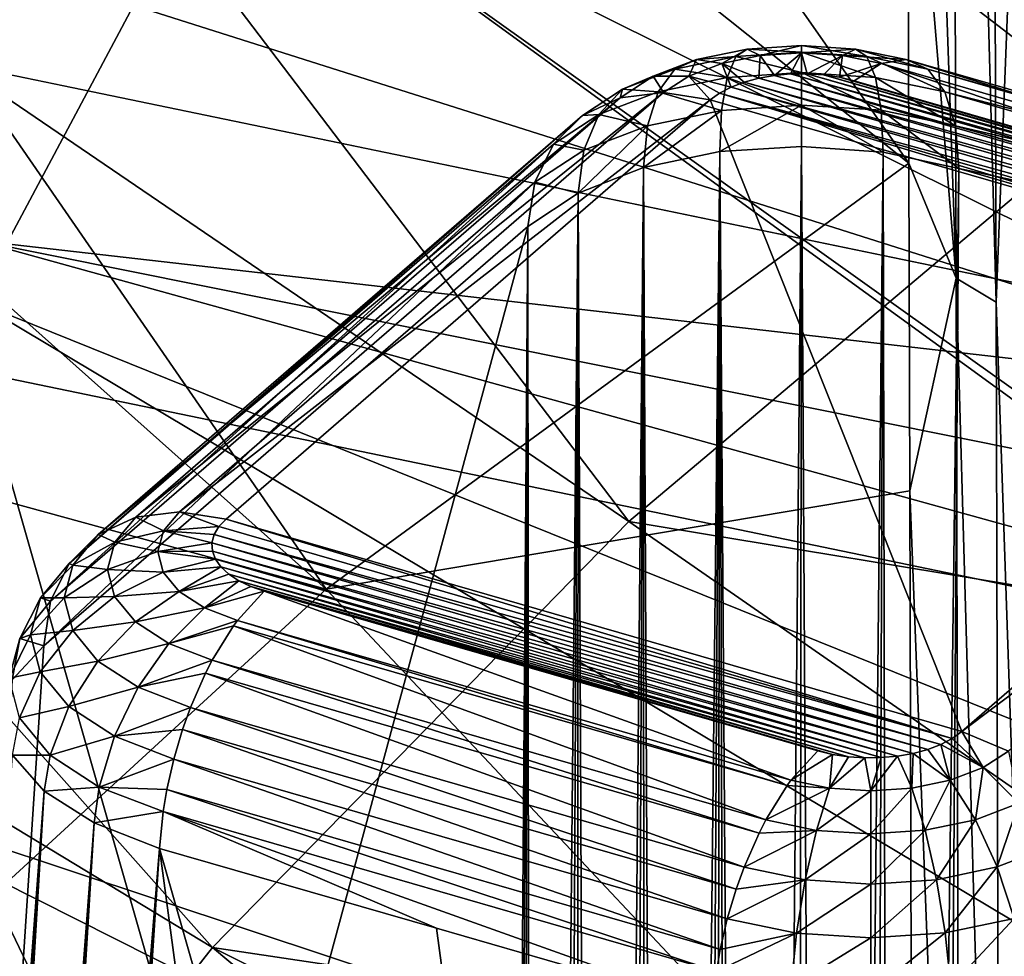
# Model space of a CAD drawing. Header units: metres. Extents: x -109 to 109, y -78 to 121.
# Tile 380 of 656: x -10.404 to -9.468, y -66.14 to -65.25. Entities that reach past the tile are written whole.
import ezdxf

# ---------------------------------------------------------------- set-up
doc = ezdxf.new("R2010")
doc.units = ezdxf.units.M
doc.layers.add('solid_508554_SW0001', color=7, linetype='CONTINUOUS')

msp = doc.modelspace()

# ---------------------------------------------------------------- linework, layer by layer
at = {"layer": 'solid_508554_SW0001'}
for points in [[(-8.679568, -65.660881, 10.373251), (-8.720603, -53.806625, 3.398955), (-10.775651, -53.381012, 4.136139)], [(-10.724933, -65.237274, 11.106962), (-8.679568, -65.660881, 10.373251), (-10.775651, -53.381012, 4.136139)], [(-11.326177, -54.359486, 2.451842), (-9.160439, -54.794617, 1.698173), (-11.275636, -66.48069, 9.579135)], [(-9.160439, -54.794617, 1.698173), (-9.11958, -66.913872, 8.828834), (-11.275636, -66.48069, 9.579135)], [(-8.720049, -65.735748, 64.77636), (-10.045109, -60.276127, 73.397758), (-10.132299, -61.094345, 71.888138)], [(-8.720049, -65.735748, 64.77636), (-8.09862, -60.822968, 73.787003), (-10.045109, -60.276127, 73.397758)], [(-10.395669, -63.561031, 67.328003), (-8.720049, -65.735748, 64.77636), (-10.132299, -61.094345, 71.888138)], [(-10.541057, -63.494057, 46.000584), (-11.17759, -63.946545, 45.216854), (-9.365323, -65.338943, 44.741154)], [(-10.541057, -63.494057, 46.000584), (-9.365323, -65.338943, 44.741154), (-8.847384, -64.968002, 45.380192)], [(-9.559101, -65.38588, 45.674591), (-11.409327, -63.911335, 46.170792), (-10.854365, -63.535587, 46.814999)], [(-9.560489, -64.94249, 46.125256), (-9.559101, -65.38588, 45.674591), (-10.854365, -63.535587, 46.814999)], [(-10.395669, -63.561031, 67.328003), (-10.565891, -65.149826, 64.380577), (-8.720049, -65.735748, 64.77636)], [(-10.11266, -65.790558, 44.96228), (-11.45558, -64.592056, 45.479931), (-11.409327, -63.911335, 46.170792)], [(-9.559101, -65.38588, 45.674591), (-10.11266, -65.790558, 44.96228), (-11.409327, -63.911335, 46.170792)], [(-10.445769, -65.517281, 40.489029), (-12.26021, -63.929291, 41.230606), (-10.206205, -65.068306, 41.266678)], [(-9.519379, -63.92625, 47.115963), (-9.514165, -65.495148, 45.591377), (-9.563399, -64.091965, 46.936687)], [(-9.519379, -63.92625, 47.115963), (-9.481318, -63.94738, 47.139591), (-9.476097, -65.518036, 45.6133)], [(-9.519379, -63.92625, 47.115963), (-9.476097, -65.518036, 45.6133), (-9.514165, -65.495148, 45.591377)], [(-11.17759, -63.946545, 45.216854), (-11.736631, -64.423943, 44.389984), (-9.824903, -65.72644, 44.069988)], [(-11.17759, -63.946545, 45.216854), (-9.824903, -65.72644, 44.069988), (-9.365323, -65.338943, 44.741154)], [(-9.449257, -64.8256, 46.371162), (-9.476097, -65.518036, 45.6133), (-9.481318, -63.94738, 47.139591)], [(-9.514165, -65.495148, 45.591377), (-9.560489, -64.94249, 46.125256), (-9.563399, -64.091965, 46.936687)], [(-11.736631, -64.423943, 44.389984), (-12.214304, -64.922935, 43.5257), (-10.220493, -66.13121, 43.368916)], [(-11.736631, -64.423943, 44.389984), (-10.220493, -66.13121, 43.368916), (-9.824903, -65.72644, 44.069988)], [(-10.11266, -65.790558, 44.96228), (-11.513778, -65.406197, 44.586029), (-11.45558, -64.592056, 45.479931)], [(-10.206205, -65.068306, 41.266678), (-9.889606, -64.631416, 42.023388), (-8.518078, -65.909019, 41.159618)], [(-9.889606, -64.631416, 42.023388), (-8.518063, -65.508217, 41.698471), (-8.518078, -65.909019, 41.159618)], [(-9.889606, -64.631416, 42.023388), (-8.518064, -65.090363, 42.230999), (-8.518063, -65.508217, 41.698471)], [(-9.449257, -64.8256, 46.371162), (-9.444494, -66.447456, 44.65107), (-9.476097, -65.518036, 45.6133)], [(-12.214304, -64.922935, 43.5257), (-10.549516, -66.550606, 42.642498), (-10.220493, -66.13121, 43.368916)], [(-9.514165, -65.495148, 45.591377), (-9.559101, -65.38588, 45.674591), (-9.560489, -64.94249, 46.125256)], [(-10.445769, -65.517281, 40.489029), (-10.206205, -65.068306, 41.266678), (-8.518065, -66.295395, 40.611328)], [(-10.206205, -65.068306, 41.266678), (-8.518068, -66.272408, 40.644794), (-8.518065, -66.295395, 40.611328)], [(-10.206205, -65.068306, 41.266678), (-8.518078, -65.909019, 41.159618), (-8.518068, -66.272408, 40.644794)], [(-10.630325, -65.749603, 63.265152), (-10.039989, -70.360802, 55.611626), (-10.565891, -65.149826, 64.380577)], [(-10.565891, -65.149826, 64.380577), (-10.039989, -70.360802, 55.611626), (-8.974111, -70.72364, 55.820873)], [(-10.565891, -65.149826, 64.380577), (-8.974111, -70.72364, 55.820873), (-8.720049, -65.735748, 64.77636)], [(-10.444295, -65.459557, 11.113287), (-8.679568, -65.660881, 10.373251), (-10.724933, -65.237274, 11.106962)], [(-9.760653, -65.287407, 19.271372), (-9.712675, -65.277458, 19.288603), (-9.73672, -65.291161, 19.225716)], [(-9.723362, -65.284561, 19.338671), (-9.712675, -65.277458, 19.288603), (-9.760653, -65.287407, 19.271372)], [(-9.712675, -65.277458, 19.288603), (-9.700274, -65.283607, 19.238806), (-9.73672, -65.291161, 19.225716)], [(-9.723362, -65.284561, 19.338671), (-9.661174, -65.280457, 19.345781), (-9.712675, -65.277458, 19.288603)], [(-9.661186, -65.299774, 19.393719), (-9.661174, -65.280457, 19.345781), (-9.723362, -65.284561, 19.338671)], [(-9.712675, -65.277458, 19.288603), (-9.661159, -65.274063, 19.294495), (-9.700274, -65.283607, 19.238806)], [(-9.661174, -65.280457, 19.345781), (-9.661159, -65.274063, 19.294495), (-9.712675, -65.277458, 19.288603)], [(-9.661159, -65.274063, 19.294495), (-9.66114, -65.281021, 19.24328), (-9.700274, -65.283607, 19.238806)], [(-9.661186, -65.299774, 19.393719), (-9.590717, -65.304405, 19.385702), (-9.661174, -65.280457, 19.345781)], [(-9.661174, -65.280457, 19.345781), (-9.598955, -65.284538, 19.338703), (-9.661159, -65.274063, 19.294495)], [(-9.590717, -65.304405, 19.385702), (-9.598955, -65.284538, 19.338703), (-9.661174, -65.280457, 19.345781)], [(-9.661159, -65.274063, 19.294495), (-9.609615, -65.277443, 19.28863), (-9.66114, -65.281021, 19.24328)], [(-9.598955, -65.284538, 19.338703), (-9.609615, -65.277443, 19.28863), (-9.661159, -65.274063, 19.294495)], [(-9.609615, -65.277443, 19.28863), (-9.621985, -65.283592, 19.238827), (-9.66114, -65.281021, 19.24328)], [(-9.609615, -65.277443, 19.28863), (-9.56157, -65.287392, 19.2714), (-9.621985, -65.283592, 19.238827)], [(-9.609615, -65.277443, 19.28863), (-9.54096, -65.296547, 19.317905), (-9.56157, -65.287392, 19.2714)], [(-9.598955, -65.284538, 19.338703), (-9.54096, -65.296547, 19.317905), (-9.609615, -65.277443, 19.28863)], [(-9.801836, -65.303223, 19.243988), (-9.760653, -65.287407, 19.271372), (-9.768005, -65.303177, 19.204914)], [(-9.781277, -65.29657, 19.317871), (-9.760653, -65.287407, 19.271372), (-9.801836, -65.303223, 19.243988)], [(-9.781277, -65.29657, 19.317871), (-9.723362, -65.284561, 19.338671), (-9.760653, -65.287407, 19.271372)], [(-9.73162, -65.304428, 19.385664), (-9.723362, -65.284561, 19.338671), (-9.781277, -65.29657, 19.317871)], [(-9.760653, -65.287407, 19.271372), (-9.73672, -65.291161, 19.225716), (-9.768005, -65.303177, 19.204914)], [(-9.73672, -65.291161, 19.225716), (-9.700274, -65.283607, 19.238806), (-9.701638, -65.305153, 19.188162)], [(-9.73162, -65.304428, 19.385664), (-9.661186, -65.299774, 19.393719), (-9.723362, -65.284561, 19.338671)], [(-9.700274, -65.283607, 19.238806), (-9.686816, -65.302536, 19.192686), (-9.701638, -65.305153, 19.188162)], [(-9.700274, -65.283607, 19.238806), (-9.66114, -65.281021, 19.24328), (-9.686816, -65.302536, 19.192686)], [(-9.66114, -65.281021, 19.24328), (-9.671375, -65.301117, 19.195147), (-9.686816, -65.302536, 19.192686)], [(-9.66114, -65.281021, 19.24328), (-9.655684, -65.300926, 19.195478), (-9.671375, -65.301117, 19.195147)], [(-9.66114, -65.281021, 19.24328), (-9.621985, -65.283592, 19.238827), (-9.655684, -65.300926, 19.195478)], [(-9.621985, -65.283592, 19.238827), (-9.6401, -65.301964, 19.193676), (-9.655684, -65.300926, 19.195478)], [(-9.621985, -65.283592, 19.238827), (-9.625075, -65.304207, 19.189798), (-9.6401, -65.301964, 19.193676)], [(-9.621985, -65.283592, 19.238827), (-9.585487, -65.291153, 19.225737), (-9.625075, -65.304207, 19.189798)], [(-9.621985, -65.283592, 19.238827), (-9.56157, -65.287392, 19.2714), (-9.585487, -65.291153, 19.225737)], [(-9.598955, -65.284538, 19.338703), (-9.525033, -65.318001, 19.362146), (-9.54096, -65.296547, 19.317905)], [(-9.590717, -65.304405, 19.385702), (-9.525033, -65.318001, 19.362146), (-9.598955, -65.284538, 19.338703)], [(-9.585487, -65.291153, 19.225737), (-9.56157, -65.287392, 19.2714), (-9.059852, -65.442886, 18.962921)], [(-9.56157, -65.287392, 19.2714), (-9.035934, -65.439133, 19.008585), (-9.059852, -65.442886, 18.962921)], [(-9.56157, -65.287392, 19.2714), (-9.54096, -65.296547, 19.317905), (-9.035934, -65.439133, 19.008585)], [(-9.83099, -65.315651, 19.284815), (-9.781277, -65.29657, 19.317871), (-9.801836, -65.303223, 19.243988)], [(-9.797214, -65.318031, 19.362106), (-9.781277, -65.29657, 19.317871), (-9.83099, -65.315651, 19.284815)], [(-9.797214, -65.318031, 19.362106), (-9.73162, -65.304428, 19.385664), (-9.781277, -65.29657, 19.317871)], [(-9.768005, -65.303177, 19.204914), (-9.73672, -65.291161, 19.225716), (-9.727943, -65.313675, 19.173395)], [(-9.73672, -65.291161, 19.225716), (-9.701638, -65.305153, 19.188162), (-9.71546, -65.308891, 19.181679)], [(-9.73672, -65.291161, 19.225716), (-9.71546, -65.308891, 19.181679), (-9.727943, -65.313675, 19.173395)], [(-9.585487, -65.291153, 19.225737), (-9.611088, -65.307549, 19.184004), (-9.625075, -65.304207, 19.189798)], [(-9.585487, -65.291153, 19.225737), (-9.085452, -65.45929, 18.921186), (-9.611088, -65.307549, 19.184004)], [(-9.585487, -65.291153, 19.225737), (-9.059852, -65.442886, 18.962921), (-9.085452, -65.45929, 18.921186)], [(-9.54096, -65.296547, 19.317905), (-9.015325, -65.448288, 19.05509), (-9.035934, -65.439133, 19.008585)], [(-9.54096, -65.296547, 19.317905), (-9.525033, -65.318001, 19.362146), (-9.015325, -65.448288, 19.05509)], [(-9.801836, -65.303223, 19.243988), (-9.792011, -65.318817, 19.177814), (-9.833436, -65.323814, 19.208315)], [(-9.83099, -65.315651, 19.284815), (-9.801836, -65.303223, 19.243988), (-9.833436, -65.323814, 19.208315)], [(-9.801836, -65.303223, 19.243988), (-9.768005, -65.303177, 19.204914), (-9.792011, -65.318817, 19.177814)], [(-9.736897, -65.335739, 19.426447), (-9.73162, -65.304428, 19.385664), (-9.797214, -65.318031, 19.362106)], [(-9.768005, -65.303177, 19.204914), (-9.747669, -65.325851, 19.152311), (-9.792011, -65.318817, 19.177814)], [(-9.768005, -65.303177, 19.204914), (-9.738777, -65.319382, 19.163515), (-9.747669, -65.325851, 19.152311)], [(-9.768005, -65.303177, 19.204914), (-9.727943, -65.313675, 19.173395), (-9.738777, -65.319382, 19.163515)], [(-9.736897, -65.335739, 19.426447), (-9.661194, -65.330742, 19.435104), (-9.73162, -65.304428, 19.385664)], [(-9.661194, -65.330742, 19.435104), (-9.661186, -65.299774, 19.393719), (-9.73162, -65.304428, 19.385664)], [(-9.727943, -65.313675, 19.173395), (-9.71546, -65.308891, 19.181679), (-9.035604, -65.505272, 18.841545)], [(-9.71546, -65.308891, 19.181679), (-9.701638, -65.305153, 19.188162), (-9.035993, -65.497421, 18.855133)], [(-9.71546, -65.308891, 19.181679), (-9.035993, -65.497421, 18.855133), (-9.035604, -65.505272, 18.841545)], [(-9.701638, -65.305153, 19.188162), (-9.686816, -65.302536, 19.192686), (-9.038835, -65.489708, 18.868502)], [(-9.701638, -65.305153, 19.188162), (-9.038835, -65.489708, 18.868502), (-9.035993, -65.497421, 18.855133)], [(-9.686816, -65.302536, 19.192686), (-9.671375, -65.301117, 19.195147), (-9.044061, -65.4823, 18.881332)], [(-9.686816, -65.302536, 19.192686), (-9.044061, -65.4823, 18.881332), (-9.038835, -65.489708, 18.868502)], [(-9.671375, -65.301117, 19.195147), (-9.655684, -65.300926, 19.195478), (-9.051545, -65.475388, 18.893299)], [(-9.671375, -65.301117, 19.195147), (-9.051545, -65.475388, 18.893299), (-9.044061, -65.4823, 18.881332)], [(-9.661194, -65.330742, 19.435104), (-9.585452, -65.335716, 19.426487), (-9.661186, -65.299774, 19.393719)], [(-9.585452, -65.335716, 19.426487), (-9.590717, -65.304405, 19.385702), (-9.661186, -65.299774, 19.393719)], [(-9.655684, -65.300926, 19.195478), (-9.06111, -65.469147, 18.904106), (-9.051545, -65.475388, 18.893299)], [(-9.655684, -65.300926, 19.195478), (-9.6401, -65.301964, 19.193676), (-9.06111, -65.469147, 18.904106)], [(-9.6401, -65.301964, 19.193676), (-9.072514, -65.463737, 18.913485), (-9.06111, -65.469147, 18.904106)], [(-9.6401, -65.301964, 19.193676), (-9.625075, -65.304207, 19.189798), (-9.072514, -65.463737, 18.913485)], [(-9.625075, -65.304207, 19.189798), (-9.611088, -65.307549, 19.184004), (-9.072514, -65.463737, 18.913485)], [(-9.611088, -65.307549, 19.184004), (-9.085452, -65.45929, 18.921186), (-9.072514, -65.463737, 18.913485)], [(-9.590717, -65.304405, 19.385702), (-9.514853, -65.350327, 19.401171), (-9.525033, -65.318001, 19.362146)], [(-9.585452, -65.335716, 19.426487), (-9.514853, -65.350327, 19.401171), (-9.590717, -65.304405, 19.385702)], [(-9.83099, -65.315651, 19.284815), (-9.833436, -65.323814, 19.208315), (-9.869134, -65.340515, 19.241755)], [(-9.853518, -65.339645, 19.324667), (-9.83099, -65.315651, 19.284815), (-9.869134, -65.340515, 19.241755)], [(-9.853518, -65.339645, 19.324667), (-9.797214, -65.318031, 19.362106), (-9.83099, -65.315651, 19.284815)], [(-9.807401, -65.350357, 19.401125), (-9.797214, -65.318031, 19.362106), (-9.853518, -65.339645, 19.324667)], [(-9.807401, -65.350357, 19.401125), (-9.736897, -65.335739, 19.426447), (-9.797214, -65.318031, 19.362106)], [(-9.738777, -65.319382, 19.163515), (-9.727943, -65.313675, 19.173395), (-9.03768, -65.513062, 18.828054)], [(-9.727943, -65.313675, 19.173395), (-9.035604, -65.505272, 18.841545), (-9.03768, -65.513062, 18.828054)], [(-9.525033, -65.318001, 19.362146), (-8.999397, -65.469742, 19.099331), (-9.015325, -65.448288, 19.05509)], [(-9.525033, -65.318001, 19.362146), (-9.514853, -65.350327, 19.401171), (-8.999397, -65.469742, 19.099331)], [(-10.329124, -65.738876, 18.551769), (-9.869134, -65.340515, 19.241755), (-9.833436, -65.323814, 19.208315)], [(-10.293427, -65.722176, 18.51833), (-10.329124, -65.738876, 18.551769), (-9.833436, -65.323814, 19.208315)], [(-10.293427, -65.722176, 18.51833), (-9.833436, -65.323814, 19.208315), (-9.792011, -65.318817, 19.177814)], [(-10.252001, -65.717186, 18.487829), (-10.293427, -65.722176, 18.51833), (-9.792011, -65.318817, 19.177814)], [(-10.252001, -65.717186, 18.487829), (-9.792011, -65.318817, 19.177814), (-9.747669, -65.325851, 19.152311)], [(-10.252001, -65.717186, 18.487829), (-9.747669, -65.325851, 19.152311), (-10.20766, -65.724213, 18.462326)], [(-9.508845, -65.925941, 18.112919), (-10.20766, -65.724213, 18.462326), (-9.747669, -65.325851, 19.152311)], [(-9.738777, -65.319382, 19.163515), (-9.048855, -65.52758, 18.802904), (-9.747669, -65.325851, 19.152311)], [(-9.048855, -65.52758, 18.802904), (-9.508845, -65.925941, 18.112919), (-9.747669, -65.325851, 19.152311)], [(-9.738777, -65.319382, 19.163515), (-9.042158, -65.520576, 18.815037), (-9.048855, -65.52758, 18.802904)], [(-9.738777, -65.319382, 19.163515), (-9.03768, -65.513062, 18.828054), (-9.042158, -65.520576, 18.815037)], [(-9.736897, -65.335739, 19.426447), (-9.811075, -65.39006, 19.431564), (-9.738752, -65.374931, 19.45743)], [(-9.807401, -65.350357, 19.401125), (-9.811075, -65.39006, 19.431564), (-9.736897, -65.335739, 19.426447)], [(-9.661194, -65.330742, 19.435104), (-9.738752, -65.374931, 19.45743), (-9.66114, -65.369957, 19.466379)], [(-9.736897, -65.335739, 19.426447), (-9.738752, -65.374931, 19.45743), (-9.661194, -65.330742, 19.435104)], [(-9.661194, -65.330742, 19.435104), (-9.66114, -65.369957, 19.466379), (-9.583519, -65.375481, 19.457798)], [(-9.661194, -65.330742, 19.435104), (-9.583519, -65.375481, 19.457798), (-9.585452, -65.335716, 19.426487)], [(-9.585452, -65.335716, 19.426487), (-9.583519, -65.375481, 19.457798), (-9.511439, -65.391045, 19.432405)], [(-9.585452, -65.335716, 19.426487), (-9.511439, -65.391045, 19.432405), (-9.514853, -65.350327, 19.401171)], [(-10.35671, -65.766167, 18.585913), (-9.89672, -65.367798, 19.275898), (-9.869134, -65.340515, 19.241755)], [(-10.329124, -65.738876, 18.551769), (-10.35671, -65.766167, 18.585913), (-9.869134, -65.340515, 19.241755)], [(-9.853518, -65.339645, 19.324667), (-9.869134, -65.340515, 19.241755), (-9.89672, -65.367798, 19.275898)], [(-9.867918, -65.373589, 19.360886), (-9.853518, -65.339645, 19.324667), (-9.89672, -65.367798, 19.275898)], [(-9.867918, -65.373589, 19.360886), (-9.807401, -65.350357, 19.401125), (-9.853518, -65.339645, 19.324667)], [(-8.97328, -65.866982, 44.344376), (-9.365323, -65.338943, 44.741154), (-9.824903, -65.72644, 44.069988)], [(-9.807401, -65.350357, 19.401125), (-9.873183, -65.414314, 19.390541), (-9.811075, -65.39006, 19.431564)], [(-9.867918, -65.373589, 19.360886), (-9.873183, -65.414314, 19.390541), (-9.807401, -65.350357, 19.401125)], [(-9.514853, -65.350327, 19.401171), (-9.511439, -65.391045, 19.432405), (-8.989218, -65.502068, 19.138353)], [(-9.514853, -65.350327, 19.401171), (-8.989218, -65.502068, 19.138353), (-8.999397, -65.469742, 19.099331)], [(-10.374342, -65.802216, 18.618483), (-9.914351, -65.403854, 19.308468), (-9.89672, -65.367798, 19.275898)], [(-10.35671, -65.766167, 18.585913), (-10.374342, -65.802216, 18.618483), (-9.89672, -65.367798, 19.275898)], [(-9.867918, -65.373589, 19.360886), (-9.89672, -65.367798, 19.275898), (-9.914351, -65.403854, 19.308468)], [(-9.867918, -65.373589, 19.360886), (-9.914351, -65.403854, 19.308468), (-9.873183, -65.414314, 19.390541)], [(-9.70519, -70.13681, 22.372047), (-9.66114, -65.369957, 19.466379), (-9.738752, -65.374931, 19.45743)], [(-9.70519, -70.13681, 22.372047), (-9.667317, -70.162086, 22.385881), (-9.66114, -65.369957, 19.466379)], [(-9.667317, -70.162086, 22.385881), (-9.632805, -70.182289, 22.391756), (-9.66114, -65.369957, 19.466379)], [(-9.632805, -70.182289, 22.391756), (-9.583519, -65.375481, 19.457798), (-9.66114, -65.369957, 19.466379)], [(-9.788198, -70.069786, 22.314398), (-9.738752, -65.374931, 19.45743), (-9.811075, -65.39006, 19.431564)], [(-9.788198, -70.069786, 22.314398), (-9.766774, -70.088699, 22.33304), (-9.738752, -65.374931, 19.45743)], [(-9.766774, -70.088699, 22.33304), (-9.745742, -70.106125, 22.348717), (-9.738752, -65.374931, 19.45743)], [(-9.745742, -70.106125, 22.348717), (-9.725175, -70.122162, 22.361662), (-9.738752, -65.374931, 19.45743)], [(-9.725175, -70.122162, 22.361662), (-9.70519, -70.13681, 22.372047), (-9.738752, -65.374931, 19.45743)], [(-9.632805, -70.182289, 22.391756), (-9.601696, -70.198059, 22.391272), (-9.583519, -65.375481, 19.457798)], [(-9.601696, -70.198059, 22.391272), (-9.573279, -70.210289, 22.385612), (-9.583519, -65.375481, 19.457798)], [(-9.573279, -70.210289, 22.385612), (-9.511439, -65.391045, 19.432405), (-9.583519, -65.375481, 19.457798)], [(-9.558168, -65.69725, 45.345863), (-10.11266, -65.790558, 44.96228), (-9.559101, -65.38588, 45.674591)], [(-9.853532, -70.003944, 22.23855), (-9.811075, -65.39006, 19.431564), (-9.873183, -65.414314, 19.390541)], [(-9.853532, -70.003944, 22.23855), (-9.831698, -70.027473, 22.267418), (-9.811075, -65.39006, 19.431564)], [(-9.831698, -70.027473, 22.267418), (-9.809867, -70.049416, 22.292622), (-9.811075, -65.39006, 19.431564)], [(-9.809867, -70.049416, 22.292622), (-9.788198, -70.069786, 22.314398), (-9.811075, -65.39006, 19.431564)], [(-9.52914, -67.805313, 20.903864), (-9.511439, -65.391045, 19.432405), (-9.573279, -70.210289, 22.385612)], [(-9.514165, -65.495148, 45.591377), (-9.558168, -65.69725, 45.345863), (-9.559101, -65.38588, 45.674591)], [(-9.52914, -67.805313, 20.903864), (-9.248443, -65.466965, 19.300907), (-9.511439, -65.391045, 19.432405)], [(-8.989218, -65.502068, 19.138353), (-9.511439, -65.391045, 19.432405), (-9.248443, -65.466965, 19.300907)], [(-10.11266, -65.790558, 44.96228), (-10.58268, -66.222458, 44.213306), (-11.513778, -65.406197, 44.586029)], [(-9.914351, -65.403854, 19.308468), (-10.380838, -65.844398, 18.647169), (-9.920848, -65.446037, 19.337154)], [(-10.374342, -65.802216, 18.618483), (-10.380838, -65.844398, 18.647169), (-9.914351, -65.403854, 19.308468)], [(-9.914351, -65.403854, 19.308468), (-9.920848, -65.446037, 19.337154), (-9.873183, -65.414314, 19.390541)], [(-9.917167, -69.923126, 22.126379), (-9.873183, -65.414314, 19.390541), (-9.920848, -65.446037, 19.337154)], [(-9.917167, -69.923126, 22.126379), (-9.896482, -69.951874, 22.168486), (-9.873183, -65.414314, 19.390541)], [(-9.896482, -69.951874, 22.168486), (-9.875144, -69.978821, 22.205772), (-9.873183, -65.414314, 19.390541)], [(-9.875144, -69.978821, 22.205772), (-9.853532, -70.003944, 22.23855), (-9.873183, -65.414314, 19.390541)], [(-10.493095, -67.559982, 19.490025), (-9.920848, -65.446037, 19.337154), (-10.380838, -65.844398, 18.647169)], [(-10.493095, -67.559982, 19.490025), (-9.937366, -67.65419, 20.683214), (-9.920848, -65.446037, 19.337154)], [(-9.94252, -69.883102, 22.063568), (-9.920848, -65.446037, 19.337154), (-9.937366, -67.65419, 20.683214)], [(-9.94252, -69.883102, 22.063568), (-9.930227, -69.903358, 22.095932), (-9.920848, -65.446037, 19.337154)], [(-9.930227, -69.903358, 22.095932), (-9.917167, -69.923126, 22.126379), (-9.920848, -65.446037, 19.337154)], [(-10.444295, -65.459557, 11.113287), (-10.691097, -65.533043, 11.361509), (-8.652186, -65.955315, 10.630114)], [(-8.447195, -65.860809, 10.418301), (-10.444295, -65.459557, 11.113287), (-8.652186, -65.955315, 10.630114)], [(-8.447195, -65.860809, 10.418301), (-8.679568, -65.660881, 10.373251), (-10.444295, -65.459557, 11.113287)], [(-9.52914, -67.805313, 20.903864), (-8.985467, -65.542885, 19.169418), (-9.248443, -65.466965, 19.300907)], [(-9.514165, -65.495148, 45.591377), (-9.51037, -66.942879, 43.951283), (-9.558168, -65.69725, 45.345863)], [(-9.514165, -65.495148, 45.591377), (-9.476097, -65.518036, 45.6133), (-9.472299, -66.967384, 43.971367)], [(-9.514165, -65.495148, 45.591377), (-9.472299, -66.967384, 43.971367), (-9.51037, -66.942879, 43.951283)], [(-10.606491, -65.97496, 39.696308), (-10.445769, -65.517281, 40.489029), (-8.518078, -66.668533, 40.051823)], [(-10.445769, -65.517281, 40.489029), (-8.518065, -66.295395, 40.611328), (-8.518078, -66.668533, 40.051823)], [(-9.444494, -66.447456, 44.65107), (-9.472299, -66.967384, 43.971367), (-9.476097, -65.518036, 45.6133)], [(-11.844503, -66.50312, 13.912898), (-10.003725, -66.967171, 13.109138), (-10.691097, -65.533043, 11.361509)], [(-10.003725, -66.967171, 13.109138), (-8.652186, -65.955315, 10.630114), (-10.691097, -65.533043, 11.361509)], [(-9.004514, -65.54615, 18.784065), (-9.508845, -65.925941, 18.112919), (-9.048855, -65.52758, 18.802904)], [(-9.54722, -70.21946, 22.375511), (-8.850675, -70.420532, 22.027237), (-8.985467, -65.542885, 19.169418)], [(-9.52914, -67.805313, 20.903864), (-9.54722, -70.21946, 22.375511), (-8.985467, -65.542885, 19.169418)], [(-9.004514, -65.54615, 18.784065), (-9.464503, -65.944511, 18.09408), (-9.508845, -65.925941, 18.112919)], [(-9.558168, -65.69725, 45.345863), (-9.556299, -66.383759, 44.582413), (-10.11266, -65.790558, 44.96228)], [(-9.51037, -66.942879, 43.951283), (-9.556299, -66.383759, 44.582413), (-9.558168, -65.69725, 45.345863)], [(-10.267134, -65.735428, 18.456236), (-10.293427, -65.722176, 18.51833), (-10.252001, -65.717186, 18.487829)], [(-10.267134, -65.735428, 18.456236), (-10.252001, -65.717186, 18.487829), (-10.214396, -65.731255, 18.450125)], [(-10.252001, -65.717186, 18.487829), (-10.20766, -65.724213, 18.462326), (-10.214396, -65.731255, 18.450125)], [(-10.313325, -65.746162, 18.476786), (-10.329124, -65.738876, 18.551769), (-10.293427, -65.722176, 18.51833)], [(-10.313325, -65.746162, 18.476786), (-10.293427, -65.722176, 18.51833), (-10.267134, -65.735428, 18.456236)], [(-8.973292, -66.317719, 43.816933), (-9.824903, -65.72644, 44.069988), (-10.220493, -66.13121, 43.368916)], [(-9.517784, -65.932449, 18.10165), (-10.214396, -65.731255, 18.450125), (-10.20766, -65.724213, 18.462326)], [(-9.508845, -65.925941, 18.112919), (-9.517784, -65.932449, 18.10165), (-10.20766, -65.724213, 18.462326)], [(-8.973292, -66.317719, 43.816933), (-8.97328, -65.866982, 44.344376), (-9.824903, -65.72644, 44.069988)], [(-10.353129, -65.767815, 18.50165), (-10.35671, -65.766167, 18.585913), (-10.329124, -65.738876, 18.551769)], [(-10.353129, -65.767815, 18.50165), (-10.329124, -65.738876, 18.551769), (-10.313325, -65.746162, 18.476786)], [(-10.313325, -65.746162, 18.476786), (-10.267134, -65.735428, 18.456236), (-10.272342, -65.754997, 18.422329)], [(-10.272342, -65.754997, 18.422329), (-10.267134, -65.735428, 18.456236), (-10.22099, -65.74662, 18.42351)], [(-10.267134, -65.735428, 18.456236), (-10.214396, -65.731255, 18.450125), (-10.218899, -65.738808, 18.437048)], [(-10.267134, -65.735428, 18.456236), (-10.218899, -65.738808, 18.437048), (-10.22099, -65.74662, 18.42351)], [(-9.528665, -65.938179, 18.091722), (-10.22099, -65.74662, 18.42351), (-10.218899, -65.738808, 18.437048)], [(-9.517784, -65.932449, 18.10165), (-10.218899, -65.738808, 18.437048), (-10.214396, -65.731255, 18.450125)], [(-9.517784, -65.932449, 18.10165), (-9.528665, -65.938179, 18.091722), (-10.218899, -65.738808, 18.437048)], [(-10.353129, -65.767815, 18.50165), (-10.313325, -65.746162, 18.476786), (-10.320175, -65.771919, 18.432182)], [(-10.320175, -65.771919, 18.432182), (-10.313325, -65.746162, 18.476786), (-10.272342, -65.754997, 18.422329)], [(-10.272342, -65.754997, 18.422329), (-10.22099, -65.74662, 18.42351), (-10.220611, -65.754486, 18.409893)], [(-9.541187, -65.942986, 18.083403), (-10.220611, -65.754486, 18.409893), (-10.22099, -65.74662, 18.42351)], [(-9.528665, -65.938179, 18.091722), (-9.541187, -65.942986, 18.083403), (-10.22099, -65.74662, 18.42351)], [(-10.630325, -65.749603, 63.265152), (-11.086201, -69.957512, 55.379543), (-10.039989, -70.360802, 55.611626)], [(-10.320175, -65.771919, 18.432182), (-10.272342, -65.754997, 18.422329), (-10.267251, -65.774582, 18.388411)], [(-10.272342, -65.754997, 18.422329), (-10.220611, -65.754486, 18.409893), (-10.217777, -65.762207, 18.396511)], [(-10.267251, -65.774582, 18.388411), (-10.272342, -65.754997, 18.422329), (-10.217777, -65.762207, 18.396511)], [(-9.555035, -65.946739, 18.076899), (-10.217777, -65.762207, 18.396511), (-10.220611, -65.754486, 18.409893)], [(-9.541187, -65.942986, 18.083403), (-9.555035, -65.946739, 18.076899), (-10.220611, -65.754486, 18.409893)], [(-10.383889, -65.798927, 18.529167), (-10.374342, -65.802216, 18.618483), (-10.35671, -65.766167, 18.585913)], [(-10.383889, -65.798927, 18.529167), (-10.35671, -65.766167, 18.585913), (-10.353129, -65.767815, 18.50165)], [(-10.267251, -65.774582, 18.388411), (-10.217777, -65.762207, 18.396511), (-10.212563, -65.769615, 18.383682)], [(-9.569865, -65.949356, 18.072361), (-10.212563, -65.769615, 18.383682), (-10.217777, -65.762207, 18.396511)], [(-9.555035, -65.946739, 18.076899), (-9.569865, -65.949356, 18.072361), (-10.217777, -65.762207, 18.396511)], [(-10.383889, -65.798927, 18.529167), (-10.353129, -65.767815, 18.50165), (-10.361396, -65.798889, 18.447828)], [(-10.361396, -65.798889, 18.447828), (-10.353129, -65.767815, 18.50165), (-10.320175, -65.771919, 18.432182)], [(-10.361396, -65.798889, 18.447828), (-10.320175, -65.771919, 18.432182), (-10.313475, -65.797691, 18.387543)], [(-10.313475, -65.797691, 18.387543), (-10.320175, -65.771919, 18.432182), (-10.267251, -65.774582, 18.388411)], [(-10.313475, -65.797691, 18.387543), (-10.267251, -65.774582, 18.388411), (-10.252194, -65.792831, 18.3568)], [(-10.252194, -65.792831, 18.3568), (-10.267251, -65.774582, 18.388411), (-10.212563, -65.769615, 18.383682)], [(-10.252194, -65.792831, 18.3568), (-10.212563, -65.769615, 18.383682), (-10.205097, -65.776512, 18.371733)], [(-10.252194, -65.792831, 18.3568), (-10.205097, -65.776512, 18.371733), (-10.19556, -65.782745, 18.360947)], [(-9.585299, -65.950783, 18.069895), (-10.205097, -65.776512, 18.371733), (-10.212563, -65.769615, 18.383682)], [(-9.569865, -65.949356, 18.072361), (-9.585299, -65.950783, 18.069895), (-10.212563, -65.769615, 18.383682)], [(-9.600966, -65.950981, 18.069555), (-10.19556, -65.782745, 18.360947), (-10.205097, -65.776512, 18.371733)], [(-9.585299, -65.950783, 18.069895), (-9.600966, -65.950981, 18.069555), (-10.205097, -65.776512, 18.371733)], [(-10.228194, -65.808502, 18.329659), (-10.252194, -65.792831, 18.3568), (-10.19556, -65.782745, 18.360947)], [(-10.228194, -65.808502, 18.329659), (-10.19556, -65.782745, 18.360947), (-10.184191, -65.788147, 18.351591)], [(-9.616514, -65.949944, 18.071348), (-10.184191, -65.788147, 18.351591), (-10.19556, -65.782745, 18.360947)], [(-9.600966, -65.950981, 18.069555), (-9.616514, -65.949944, 18.071348), (-10.19556, -65.782745, 18.360947)], [(-9.556299, -66.383759, 44.582413), (-10.58268, -66.222458, 44.213306), (-10.11266, -65.790558, 44.96228)], [(-10.29365, -65.821716, 18.345921), (-10.313475, -65.797691, 18.387543), (-10.252194, -65.792831, 18.3568)], [(-10.29365, -65.821716, 18.345921), (-10.252194, -65.792831, 18.3568), (-10.228194, -65.808502, 18.329659)], [(-10.228194, -65.808502, 18.329659), (-10.184191, -65.788147, 18.351591), (-10.17129, -65.79258, 18.343912)], [(-10.196891, -65.820518, 18.308842), (-10.228194, -65.808502, 18.329659), (-10.17129, -65.79258, 18.343912)], [(-9.671043, -65.972321, 18.045921), (-10.196891, -65.820518, 18.308842), (-10.17129, -65.79258, 18.343912)], [(-9.645444, -65.944374, 18.080988), (-10.17129, -65.79258, 18.343912), (-10.184191, -65.788147, 18.351591)], [(-9.631498, -65.947708, 18.075212), (-9.645444, -65.944374, 18.080988), (-10.184191, -65.788147, 18.351591)], [(-9.616514, -65.949944, 18.071348), (-9.631498, -65.947708, 18.075212), (-10.184191, -65.788147, 18.351591)], [(-9.671043, -65.972321, 18.045921), (-10.17129, -65.79258, 18.343912), (-9.645444, -65.944374, 18.080988)], [(-10.403549, -65.837425, 18.557501), (-10.374342, -65.802216, 18.618483), (-10.383889, -65.798927, 18.529167)], [(-10.403549, -65.837425, 18.557501), (-10.383889, -65.798927, 18.529167), (-10.393249, -65.834114, 18.468222)], [(-10.403549, -65.837425, 18.557501), (-10.380838, -65.844398, 18.647169), (-10.374342, -65.802216, 18.618483)], [(-10.393249, -65.834114, 18.468222), (-10.361396, -65.798889, 18.447828), (-10.353308, -65.829994, 18.39395)], [(-10.393249, -65.834114, 18.468222), (-10.383889, -65.798927, 18.529167), (-10.361396, -65.798889, 18.447828)], [(-10.353308, -65.829994, 18.39395), (-10.361396, -65.798889, 18.447828), (-10.313475, -65.797691, 18.387543)], [(-10.353308, -65.829994, 18.39395), (-10.313475, -65.797691, 18.387543), (-10.29365, -65.821716, 18.345921)], [(-10.262039, -65.842361, 18.310173), (-10.29365, -65.821716, 18.345921), (-10.228194, -65.808502, 18.329659)], [(-10.262039, -65.842361, 18.310173), (-10.228194, -65.808502, 18.329659), (-10.196891, -65.820518, 18.308842)], [(-10.329373, -65.859009, 18.3437), (-10.353308, -65.829994, 18.39395), (-10.29365, -65.821716, 18.345921)], [(-10.329373, -65.859009, 18.3437), (-10.29365, -65.821716, 18.345921), (-10.262039, -65.842361, 18.310173)], [(-10.200527, -65.82547, 18.304424), (-10.262039, -65.842361, 18.310173), (-10.196891, -65.820518, 18.308842)], [(-9.674681, -65.977264, 18.041502), (-10.200527, -65.82547, 18.304424), (-10.196891, -65.820518, 18.308842)], [(-9.671043, -65.972321, 18.045921), (-9.674681, -65.977264, 18.041502), (-10.196891, -65.820518, 18.308842)], [(-10.384089, -65.869339, 18.407206), (-10.393249, -65.834114, 18.468222), (-10.353308, -65.829994, 18.39395)], [(-10.384089, -65.869339, 18.407206), (-10.353308, -65.829994, 18.39395), (-10.329373, -65.859009, 18.3437)], [(-10.200527, -65.82547, 18.304424), (-10.220808, -65.858185, 18.282755), (-10.262039, -65.842361, 18.310173)], [(-9.694961, -66.009987, 18.019833), (-10.220808, -65.858185, 18.282755), (-10.200527, -65.82547, 18.304424)], [(-9.674681, -65.977264, 18.041502), (-9.694961, -66.009987, 18.019833), (-10.200527, -65.82547, 18.304424)], [(-10.413608, -65.875237, 18.492002), (-10.393249, -65.834114, 18.468222), (-10.384089, -65.869339, 18.407206)], [(-10.413608, -65.875237, 18.492002), (-10.403549, -65.837425, 18.557501), (-10.393249, -65.834114, 18.468222)], [(-10.413608, -65.875237, 18.492002), (-10.410677, -65.876732, 18.582397), (-10.403549, -65.837425, 18.557501)], [(-10.403549, -65.837425, 18.557501), (-10.410677, -65.876732, 18.582397), (-10.380838, -65.844398, 18.647169)], [(-10.410677, -65.876732, 18.582397), (-10.493095, -67.559982, 19.490025), (-10.380838, -65.844398, 18.647169)], [(-10.291205, -65.883926, 18.300537), (-10.329373, -65.859009, 18.3437), (-10.262039, -65.842361, 18.310173)], [(-10.291205, -65.883926, 18.300537), (-10.262039, -65.842361, 18.310173), (-10.220808, -65.858185, 18.282755)], [(-10.356979, -65.902199, 18.35029), (-10.384089, -65.869339, 18.407206), (-10.329373, -65.859009, 18.3437)], [(-10.356979, -65.902199, 18.35029), (-10.329373, -65.859009, 18.3437), (-10.291205, -65.883926, 18.300537)], [(-10.227209, -65.870621, 18.277128), (-10.291205, -65.883926, 18.300537), (-10.220808, -65.858185, 18.282755)], [(-9.701363, -66.022415, 18.014206), (-10.227209, -65.870621, 18.277128), (-10.220808, -65.858185, 18.282755)], [(-9.694961, -66.009987, 18.019833), (-9.701363, -66.022415, 18.014206), (-10.220808, -65.858185, 18.282755)], [(-10.403764, -65.913101, 18.426422), (-10.413608, -65.875237, 18.492002), (-10.384089, -65.869339, 18.407206)], [(-10.403764, -65.913101, 18.426422), (-10.384089, -65.869339, 18.407206), (-10.356979, -65.902199, 18.35029)], [(-10.227209, -65.870621, 18.277128), (-10.241418, -65.903038, 18.267431), (-10.291205, -65.883926, 18.300537)], [(-9.71557, -66.05484, 18.004509), (-10.241418, -65.903038, 18.267431), (-10.227209, -65.870621, 18.277128)], [(-9.701363, -66.022415, 18.014206), (-9.71557, -66.05484, 18.004509), (-10.227209, -65.870621, 18.277128)], [(-10.313744, -65.930428, 18.301395), (-10.356979, -65.902199, 18.35029), (-10.291205, -65.883926, 18.300537)], [(-10.313744, -65.930428, 18.301395), (-10.291205, -65.883926, 18.300537), (-10.241418, -65.903038, 18.267431)], [(-10.374623, -65.948418, 18.365246), (-10.403764, -65.913101, 18.426422), (-10.356979, -65.902199, 18.35029)], [(-10.374623, -65.948418, 18.365246), (-10.356979, -65.902199, 18.35029), (-10.313744, -65.930428, 18.301395)], [(-10.249004, -65.924088, 18.264408), (-10.313744, -65.930428, 18.301395), (-10.241418, -65.903038, 18.267431)], [(-9.723158, -66.075882, 18.001484), (-10.249004, -65.924088, 18.264408), (-10.241418, -65.903038, 18.267431)], [(-9.71557, -66.05484, 18.004509), (-9.723158, -66.075882, 18.001484), (-10.241418, -65.903038, 18.267431)], [(-10.374623, -65.948418, 18.365246), (-10.410513, -65.94828, 18.444658), (-10.403764, -65.913101, 18.426422)], [(-10.249004, -65.924088, 18.264408), (-10.257344, -65.95208, 18.263891), (-10.313744, -65.930428, 18.301395)], [(-9.731498, -66.103882, 18.000969), (-10.257344, -65.95208, 18.263891), (-10.249004, -65.924088, 18.264408)], [(-9.723158, -66.075882, 18.001484), (-9.731498, -66.103882, 18.000969), (-10.249004, -65.924088, 18.264408)], [(-9.488487, -65.960167, 18.066971), (-9.517784, -65.932449, 18.10165), (-9.508845, -65.925941, 18.112919)], [(-9.464503, -65.944511, 18.09408), (-9.488487, -65.960167, 18.066971), (-9.508845, -65.925941, 18.112919)], [(-10.328149, -65.978767, 18.312689), (-10.374623, -65.948418, 18.365246), (-10.313744, -65.930428, 18.301395)], [(-10.328149, -65.978767, 18.312689), (-10.313744, -65.930428, 18.301395), (-10.257344, -65.95208, 18.263891)], [(-9.488487, -65.960167, 18.066971), (-9.528665, -65.938179, 18.091722), (-9.517784, -65.932449, 18.10165)], [(-9.671043, -65.972321, 18.045921), (-9.645444, -65.944374, 18.080988), (-9.631498, -65.947708, 18.075212)], [(-9.519737, -65.972206, 18.046124), (-9.555035, -65.946739, 18.076899), (-9.541187, -65.942986, 18.083403)], [(-9.519737, -65.972206, 18.046124), (-9.541187, -65.942986, 18.083403), (-9.528665, -65.938179, 18.091722)], [(-9.488487, -65.960167, 18.066971), (-9.519737, -65.972206, 18.046124), (-9.528665, -65.938179, 18.091722)], [(-9.454617, -65.994011, 18.047506), (-9.488487, -65.960167, 18.066971), (-9.464503, -65.944511, 18.09408)], [(-10.61315, -69.080513, 19.975267), (-10.410513, -65.94828, 18.444658), (-10.380536, -65.982628, 18.381067)], [(-10.374623, -65.948418, 18.365246), (-10.380536, -65.982628, 18.381067), (-10.410513, -65.94828, 18.444658)], [(-10.328149, -65.978767, 18.312689), (-10.380536, -65.982628, 18.381067), (-10.374623, -65.948418, 18.365246)], [(-10.264009, -65.981194, 18.267372), (-10.328149, -65.978767, 18.312689), (-10.257344, -65.95208, 18.263891)], [(-9.738162, -66.132996, 18.00445), (-10.264009, -65.981194, 18.267372), (-10.257344, -65.95208, 18.263891)], [(-9.731498, -66.103882, 18.000969), (-9.738162, -66.132996, 18.00445), (-10.257344, -65.95208, 18.263891)], [(-9.634507, -65.979874, 18.032835), (-9.671043, -65.972321, 18.045921), (-9.631498, -65.947708, 18.075212)], [(-9.634507, -65.979874, 18.032835), (-9.631498, -65.947708, 18.075212), (-9.616514, -65.949944, 18.071348)], [(-9.634507, -65.979874, 18.032835), (-9.616514, -65.949944, 18.071348), (-9.600966, -65.950981, 18.069555)], [(-9.595314, -65.982422, 18.028421), (-9.634507, -65.979874, 18.032835), (-9.600966, -65.950981, 18.069555)], [(-9.595314, -65.982422, 18.028421), (-9.600966, -65.950981, 18.069555), (-9.585299, -65.950783, 18.069895)], [(-9.595314, -65.982422, 18.028421), (-9.585299, -65.950783, 18.069895), (-9.569865, -65.949356, 18.072361)], [(-9.556165, -65.979797, 18.032965), (-9.595314, -65.982422, 18.028421), (-9.569865, -65.949356, 18.072361)], [(-9.556165, -65.979797, 18.032965), (-9.569865, -65.949356, 18.072361), (-9.555035, -65.946739, 18.076899)], [(-9.519737, -65.972206, 18.046124), (-9.556165, -65.979797, 18.032965), (-9.555035, -65.946739, 18.076899)], [(-10.003725, -66.967171, 13.109138), (-8.090868, -67.351494, 12.443469), (-8.652186, -65.955315, 10.630114)], [(-9.495726, -66.009842, 18.020082), (-9.519737, -65.972206, 18.046124), (-9.488487, -65.960167, 18.066971)], [(-9.454617, -65.994011, 18.047506), (-9.495726, -66.009842, 18.020082), (-9.488487, -65.960167, 18.066971)], [(-9.634507, -65.979874, 18.032835), (-9.674681, -65.977264, 18.041502), (-9.671043, -65.972321, 18.045921)], [(-9.543669, -66.019836, 18.002766), (-9.556165, -65.979797, 18.032965), (-9.519737, -65.972206, 18.046124)], [(-9.495726, -66.009842, 18.020082), (-9.543669, -66.019836, 18.002766), (-9.519737, -65.972206, 18.046124)], [(-10.687156, -66.437881, 38.894497), (-10.606491, -65.97496, 39.696308), (-8.518078, -67.028595, 39.480564)], [(-10.606491, -65.97496, 39.696308), (-8.518078, -66.668533, 40.051823), (-8.518078, -67.028595, 39.480564)], [(-10.328149, -65.978767, 18.312689), (-10.332911, -66.012878, 18.326872), (-10.380536, -65.982628, 18.381067)], [(-10.267524, -66.002037, 18.272375), (-10.332911, -66.012878, 18.326872), (-10.328149, -65.978767, 18.312689)], [(-10.264009, -65.981194, 18.267372), (-10.267524, -66.002037, 18.272375), (-10.328149, -65.978767, 18.312689)], [(-9.741678, -66.153839, 18.009453), (-10.267524, -66.002037, 18.272375), (-10.264009, -65.981194, 18.267372)], [(-9.738162, -66.132996, 18.00445), (-9.741678, -66.153839, 18.009453), (-10.264009, -65.981194, 18.267372)], [(-9.634507, -65.979874, 18.032835), (-9.694961, -66.009987, 18.019833), (-9.674681, -65.977264, 18.041502)], [(-9.646836, -66.019936, 18.002598), (-9.694961, -66.009987, 18.019833), (-9.634507, -65.979874, 18.032835)], [(-9.646836, -66.019936, 18.002598), (-9.634507, -65.979874, 18.032835), (-9.595314, -65.982422, 18.028421)], [(-9.595215, -66.023293, 17.996784), (-9.595314, -65.982422, 18.028421), (-9.556165, -65.979797, 18.032965)], [(-9.543669, -66.019836, 18.002766), (-9.595215, -66.023293, 17.996784), (-9.556165, -65.979797, 18.032965)], [(-10.604959, -69.070198, 19.94739), (-10.61315, -69.080513, 19.975267), (-10.380536, -65.982628, 18.381067)], [(-10.58581, -69.054733, 19.898384), (-10.604959, -69.070198, 19.94739), (-10.380536, -65.982628, 18.381067)], [(-10.564074, -69.04541, 19.858065), (-10.58581, -69.054733, 19.898384), (-10.380536, -65.982628, 18.381067)], [(-10.564074, -69.04541, 19.858065), (-10.380536, -65.982628, 18.381067), (-10.332911, -66.012878, 18.326872)], [(-9.595215, -66.023293, 17.996784), (-9.646836, -66.019936, 18.002598), (-9.595314, -65.982422, 18.028421)], [(-9.475034, -66.054672, 18.004799), (-9.495726, -66.009842, 18.020082), (-9.454617, -65.994011, 18.047506)], [(-9.425429, -66.035568, 18.037891), (-9.475034, -66.054672, 18.004799), (-9.454617, -65.994011, 18.047506)], [(-10.267524, -66.002037, 18.272375), (-10.270909, -66.036964, 18.285767), (-10.332911, -66.012878, 18.326872)], [(-10.267524, -66.002037, 18.272375), (-10.007864, -66.112892, 18.154243), (-10.270909, -66.036964, 18.285767)], [(-10.267524, -66.002037, 18.272375), (-9.744802, -66.188835, 18.022713), (-10.007864, -66.112892, 18.154243)], [(-9.741678, -66.153839, 18.009453), (-9.744802, -66.188835, 18.022713), (-10.267524, -66.002037, 18.272375)], [(-9.646836, -66.019936, 18.002598), (-9.701363, -66.022415, 18.014206), (-9.694961, -66.009987, 18.019833)], [(-9.532899, -66.066734, 17.983898), (-9.543669, -66.019836, 18.002766), (-9.495726, -66.009842, 18.020082)], [(-9.475034, -66.054672, 18.004799), (-9.532899, -66.066734, 17.983898), (-9.495726, -66.009842, 18.020082)], [(-10.540988, -69.041245, 19.825872), (-10.564074, -69.04541, 19.858065), (-10.332911, -66.012878, 18.326872)], [(-10.517277, -69.041229, 19.800678), (-10.540988, -69.041245, 19.825872), (-10.332911, -66.012878, 18.326872)], [(-10.517277, -69.041229, 19.800678), (-10.332911, -66.012878, 18.326872), (-10.270909, -66.036964, 18.285767)], [(-9.646836, -66.019936, 18.002598), (-9.71557, -66.05484, 18.004509), (-9.701363, -66.022415, 18.014206)], [(-9.65746, -66.066856, 17.983696), (-9.71557, -66.05484, 18.004509), (-9.646836, -66.019936, 18.002598)], [(-9.65746, -66.066856, 17.983696), (-9.646836, -66.019936, 18.002598), (-9.595215, -66.023293, 17.996784)], [(-9.59513, -66.070908, 17.976677), (-9.65746, -66.066856, 17.983696), (-9.595215, -66.023293, 17.996784)], [(-9.59513, -66.070908, 17.976677), (-9.595215, -66.023293, 17.996784), (-9.543669, -66.019836, 18.002766)], [(-9.532899, -66.066734, 17.983898), (-9.59513, -66.070908, 17.976677), (-9.543669, -66.019836, 18.002766)], [(-10.492994, -69.044609, 19.781162), (-10.517277, -69.041229, 19.800678), (-10.270909, -66.036964, 18.285767)], [(-10.492994, -69.044609, 19.781162), (-10.270909, -66.036964, 18.285767), (-10.468128, -69.050972, 19.766533)], [(-9.840983, -69.23201, 19.452959), (-10.468128, -69.050972, 19.766533), (-10.270909, -66.036964, 18.285767)], [(-9.793039, -67.710381, 18.737911), (-10.270909, -66.036964, 18.285767), (-10.007864, -66.112892, 18.154243)], [(-9.793039, -67.710381, 18.737911), (-9.840983, -69.23201, 19.452959), (-10.270909, -66.036964, 18.285767)], [(-9.459044, -66.103691, 18.001293), (-9.475034, -66.054672, 18.004799), (-9.425429, -66.035568, 18.037891)], [(-9.65746, -66.066856, 17.983696), (-9.723158, -66.075882, 18.001484), (-9.71557, -66.05484, 18.004509)], [(-9.524577, -66.117363, 17.977621), (-9.532899, -66.066734, 17.983898), (-9.475034, -66.054672, 18.004799)], [(-9.459044, -66.103691, 18.001293), (-9.524577, -66.117363, 17.977621), (-9.475034, -66.054672, 18.004799)], [(-9.65746, -66.066856, 17.983696), (-9.731498, -66.103882, 18.000969), (-9.723158, -66.075882, 18.001484)], [(-9.665669, -66.117493, 17.977394), (-9.731498, -66.103882, 18.000969), (-9.65746, -66.066856, 17.983696)], [(-9.665669, -66.117493, 17.977394), (-9.65746, -66.066856, 17.983696), (-9.59513, -66.070908, 17.976677)], [(-9.595064, -66.122086, 17.969442), (-9.665669, -66.117493, 17.977394), (-9.59513, -66.070908, 17.976677)], [(-9.595064, -66.122086, 17.969442), (-9.59513, -66.070908, 17.976677), (-9.532899, -66.066734, 17.983898)], [(-9.524577, -66.117363, 17.977621), (-9.595064, -66.122086, 17.969442), (-9.532899, -66.066734, 17.983898)], [(-9.519258, -66.168327, 17.984356), (-9.524577, -66.117363, 17.977621), (-9.459044, -66.103691, 18.001293)], [(-9.448823, -66.153641, 18.009796), (-9.519258, -66.168327, 17.984356), (-9.459044, -66.103691, 18.001293)], [(-9.793039, -67.710381, 18.737911), (-10.007864, -66.112892, 18.154243), (-9.744802, -66.188835, 18.022713)], [(-9.665669, -66.117493, 17.977394), (-9.738162, -66.132996, 18.00445), (-9.731498, -66.103882, 18.000969)], [(-9.665669, -66.117493, 17.977394), (-9.741678, -66.153839, 18.009453), (-9.738162, -66.132996, 18.00445)], [(-9.670918, -66.168472, 17.984112), (-9.741678, -66.153839, 18.009453), (-9.665669, -66.117493, 17.977394)], [(-9.670918, -66.168472, 17.984112), (-9.665669, -66.117493, 17.977394), (-9.595064, -66.122086, 17.969442)], [(-9.595022, -66.173401, 17.975565), (-9.670918, -66.168472, 17.984112), (-9.595064, -66.122086, 17.969442)], [(-9.595022, -66.173401, 17.975565), (-9.595064, -66.122086, 17.969442), (-9.524577, -66.117363, 17.977621)], [(-9.519258, -66.168327, 17.984356), (-9.595022, -66.173401, 17.975565), (-9.524577, -66.117363, 17.977621)], [(-8.973289, -67.175018, 42.735374), (-10.220493, -66.13121, 43.368916), (-10.549516, -66.550606, 42.642498)], [(-8.973271, -66.753937, 43.280254), (-8.973292, -66.317719, 43.816933), (-10.220493, -66.13121, 43.368916)], [(-8.973289, -67.175018, 42.735374), (-8.973271, -66.753937, 43.280254), (-10.220493, -66.13121, 43.368916)]]:
    msp.add_3dface(points, dxfattribs=at)

doc.saveas('drawing.dxf')
